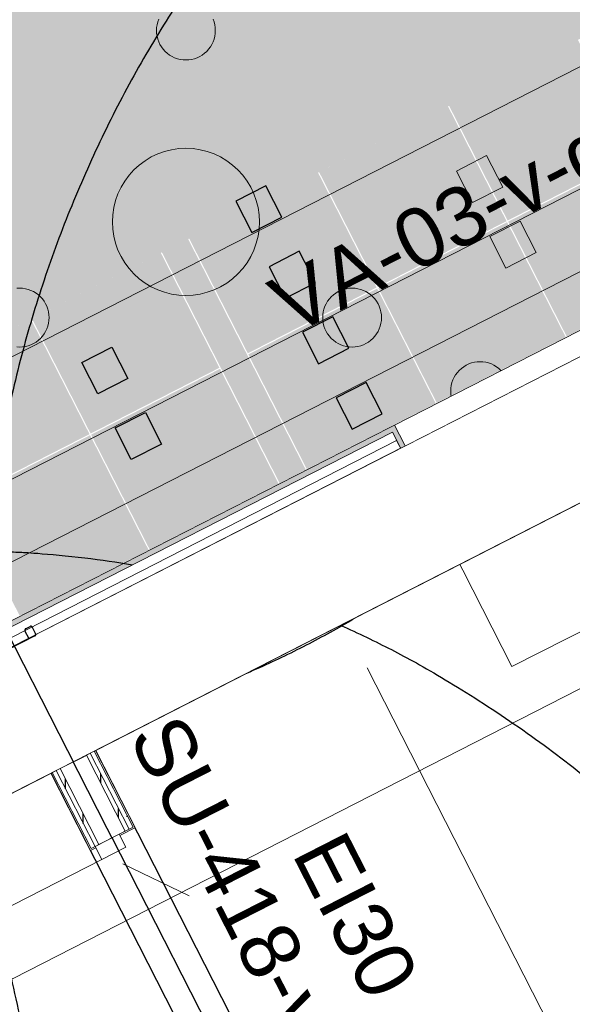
# Model space of a CAD drawing. Header units: metres. Extents: x 538891 to 1080079, y 6588829 to 13178720.
# Tile 688 of 1056: x 539897.18 to 539899.06, y 6589222.91 to 6589226.26. Entities that reach past the tile are written whole.
import ezdxf

# ---------------------------------------------------------------- set-up
doc = ezdxf.new("R2010")
doc.units = ezdxf.units.M
doc.header["$LTSCALE"] = 0.4
for name, pattern in [('DASHED', [52.916667, 26.458333, -26.458333]), ('Dot & Dashed', [83.78472, 39.6875, -22.048611, 0, -22.048609]), ('Hidden Line', [48.902778, 35.277778, -13.625]), ('KOLVIK', [3.125, 0.625, -2.5]), ('Triple Dashed', [92.604163, 66.145831, -26.458332])]:
    doc.linetypes.add(name, pattern=pattern)
for name, color, linetype in [('AR', 7, 'Continuous'), ('DENDRO', 7, 'Continuous'), ('GEO', 7, 'Continuous'), ('KINO_GRID', 7, 'Continuous'), ('KINO_PINNAKATTED 2', 7, 'Continuous')]:
    doc.layers.add(name, color=color, linetype=linetype)
doc.styles.add('Arial', font='arial.ttf')
pattern_1 = [(0, (0, 0), (0, 0.075), [1e-05, -0.07499])]
pattern_2 = [(90, (0, 0), (-0.06, 0), [])]

# ---------------------------------------------------------------- blocks, each defined once
blk = doc.blocks.new('VQSA')
at = {"color": 7, "linetype": 'Continuous', "lineweight": 9, "flags": 128}
for points in [[(0.1848, 1.3765), (0.1914, 1.3581), (0.1962, 1.339), (0.199, 1.3196), (0.2, 1.3), (0.199, 1.2804), (0.1962, 1.261), (0.1914, 1.2419), (0.1848, 1.2235), (0.1764, 1.2057), (0.1663, 1.1889), (0.1546, 1.1731), (0.1414, 1.1586), (0.1269, 1.1454), (0.1111, 1.1337), (0.0943, 1.1236), (0.0765, 1.1152), (0.0581, 1.1086), (0.039, 1.1038), (0.0196, 1.101), (0, 1.1), (-0.0196, 1.101), (-0.039, 1.1038), (-0.0581, 1.1086), (-0.0765, 1.1152), (-0.0943, 1.1236), (-0.1111, 1.1337), (-0.1269, 1.1454), (-0.1414, 1.1586), (-0.1546, 1.1731), (-0.1663, 1.1889), (-0.1764, 1.2057), (-0.1848, 1.2235), (-0.1914, 1.2419), (-0.1962, 1.261), (-0.199, 1.2804), (-0.2, 1.3), (-0.199, 1.3196), (-0.1962, 1.339), (-0.1914, 1.3581), (-0.1848, 1.3765)], [(-1.1496, -0.451), (-1.13, -0.45), (-1.1104, -0.451), (-1.091, -0.4538), (-1.0719, -0.4586), (-1.0535, -0.4652), (-1.0357, -0.4736), (-1.0189, -0.4837), (-1.0031, -0.4954), (-0.9886, -0.5086), (-0.9754, -0.5231), (-0.9637, -0.5389), (-0.9536, -0.5557), (-0.9452, -0.5735), (-0.9386, -0.5919), (-0.9338, -0.611), (-0.931, -0.6304), (-0.93, -0.65), (-0.931, -0.6696), (-0.9338, -0.689), (-0.9386, -0.7081), (-0.9452, -0.7265), (-0.9536, -0.7443), (-0.9637, -0.7611), (-0.9754, -0.7769), (-0.9886, -0.7914), (-1.0031, -0.8046), (-1.0189, -0.8163), (-1.0357, -0.8264), (-1.0535, -0.8348), (-1.0719, -0.8414), (-1.091, -0.8462), (-1.1104, -0.849), (-1.13, -0.85), (-1.1496, -0.849)]]:
    blk.add_lwpolyline(points, dxfattribs=at)
for points in [[(0.5, 0), (0.4976, -0.049), (0.4904, -0.0975), (0.4785, -0.1451), (0.4619, -0.1913), (0.441, -0.2357), (0.4157, -0.2778), (0.3865, -0.3172), (0.3536, -0.3536), (0.3172, -0.3865), (0.2778, -0.4157), (0.2357, -0.441), (0.1913, -0.4619), (0.1451, -0.4785), (0.0975, -0.4904), (0.049, -0.4976), (0, -0.5), (-0.049, -0.4976), (-0.0975, -0.4904), (-0.1451, -0.4785), (-0.1913, -0.4619), (-0.2357, -0.441), (-0.2778, -0.4157), (-0.3172, -0.3865), (-0.3536, -0.3536), (-0.3865, -0.3172), (-0.4157, -0.2778), (-0.441, -0.2357), (-0.4619, -0.1913), (-0.4785, -0.1451), (-0.4904, -0.0975), (-0.4976, -0.049), (-0.5, 0), (-0.4976, 0.049), (-0.4904, 0.0975), (-0.4785, 0.1451), (-0.4619, 0.1913), (-0.441, 0.2357), (-0.4157, 0.2778), (-0.3865, 0.3172), (-0.3536, 0.3536), (-0.3172, 0.3865), (-0.2778, 0.4157), (-0.2357, 0.441), (-0.1913, 0.4619), (-0.1451, 0.4785), (-0.0975, 0.4904), (-0.049, 0.4976), (0, 0.5), (0.049, 0.4976), (0.0975, 0.4904), (0.1451, 0.4785), (0.1913, 0.4619), (0.2357, 0.441), (0.2778, 0.4157), (0.3172, 0.3865), (0.3536, 0.3536), (0.3865, 0.3172), (0.4157, 0.2778), (0.441, 0.2357), (0.4619, 0.1913), (0.4785, 0.1451), (0.4904, 0.0975), (0.4976, 0.049)], [(1.33, -0.65), (1.329, -0.6696), (1.3262, -0.689), (1.3214, -0.7081), (1.3148, -0.7265), (1.3064, -0.7443), (1.2963, -0.7611), (1.2846, -0.7769), (1.2714, -0.7914), (1.2569, -0.8046), (1.2411, -0.8163), (1.2243, -0.8264), (1.2065, -0.8348), (1.1881, -0.8414), (1.169, -0.8462), (1.1496, -0.849), (1.13, -0.85), (1.1104, -0.849), (1.091, -0.8462), (1.0719, -0.8414), (1.0535, -0.8348), (1.0357, -0.8264), (1.0189, -0.8163), (1.0031, -0.8046), (0.9886, -0.7914), (0.9754, -0.7769), (0.9637, -0.7611), (0.9536, -0.7443), (0.9452, -0.7265), (0.9386, -0.7081), (0.9338, -0.689), (0.931, -0.6696), (0.93, -0.65), (0.931, -0.6304), (0.9338, -0.611), (0.9386, -0.5919), (0.9452, -0.5735), (0.9536, -0.5557), (0.9637, -0.5389), (0.9754, -0.5231), (0.9886, -0.5086), (1.0031, -0.4954), (1.0189, -0.4837), (1.0357, -0.4736), (1.0535, -0.4652), (1.0719, -0.4586), (1.091, -0.4538), (1.1104, -0.451), (1.13, -0.45), (1.1496, -0.451), (1.169, -0.4538), (1.1881, -0.4586), (1.2065, -0.4652), (1.2243, -0.4736), (1.2411, -0.4837), (1.2569, -0.4954), (1.2714, -0.5086), (1.2846, -0.5231), (1.2963, -0.5389), (1.3064, -0.5557), (1.3148, -0.5735), (1.3214, -0.5919), (1.3262, -0.611), (1.329, -0.6304)], [(2.2, -1.15), (2.199, -1.1696), (2.1962, -1.189), (2.1914, -1.2081), (2.1848, -1.2265), (2.1764, -1.2443), (2.1663, -1.2611), (2.1546, -1.2769), (2.1414, -1.2914), (2.1269, -1.3046), (2.1111, -1.3163), (2.0943, -1.3264), (2.0765, -1.3348), (2.0581, -1.3414), (2.039, -1.3462), (2.0196, -1.349), (2, -1.35), (1.9804, -1.349), (1.961, -1.3462), (1.9419, -1.3414), (1.9235, -1.3348), (1.9057, -1.3264), (1.8889, -1.3163), (1.8731, -1.3046), (1.8586, -1.2914), (1.8454, -1.2769), (1.8337, -1.2611), (1.8236, -1.2443), (1.8152, -1.2265), (1.8086, -1.2081), (1.8038, -1.189), (1.801, -1.1696), (1.8, -1.15), (1.801, -1.1304), (1.8038, -1.111), (1.8086, -1.0919), (1.8152, -1.0735), (1.8236, -1.0557), (1.8337, -1.0389), (1.8454, -1.0231), (1.8586, -1.0086), (1.8731, -0.9954), (1.8889, -0.9837), (1.9057, -0.9736), (1.9235, -0.9652), (1.9419, -0.9586), (1.961, -0.9538), (1.9804, -0.951), (2, -0.95), (2.0196, -0.951), (2.039, -0.9538), (2.0581, -0.9586), (2.0765, -0.9652), (2.0943, -0.9736), (2.1111, -0.9837), (2.1269, -0.9954), (2.1414, -1.0086), (2.1546, -1.0231), (2.1663, -1.0389), (2.1764, -1.0557), (2.1848, -1.0735), (2.1914, -1.0919), (2.1962, -1.111), (2.199, -1.1304)]]:
    blk.add_lwpolyline(points, close=True, dxfattribs=at)

msp = doc.modelspace()

# ---------------------------------------------------------------- hatches: boundary and pattern name
at = {"layer": 'KINO_PINNAKATTED 2', "linetype": 'Continuous', "lineweight": 0, "true_color": 0xdbccc4}
h = msp.add_hatch(color=254, dxfattribs=at)
h.paths.add_polyline_path([(539891.2993, 6589222.2148), (539890.4827, 6589223.8146), (539893.756, 6589225.4854), (539894.5726, 6589223.8855), (539900.852, 6589227.0905), (539897.435, 6589233.7851), (539894.3399, 6589232.2053), (539895.6855, 6589229.5689), (539892.4122, 6589227.8982), (539893.0168, 6589226.7136), (539886.7374, 6589223.5086), (539886.1328, 6589224.6932), (539879.7644, 6589221.4427), (539878.3297, 6589224.0337), (539875.2345, 6589222.4539), (539876.5802, 6589219.8175), (539860.659, 6589211.6913), (539874.2636, 6589185.0367), (539877.131, 6589186.5002), (539876.5066, 6589187.7237), (539892.6554, 6589195.9661), (539891.3314, 6589198.5601), (539896.5717, 6589201.2347), (539892.7166, 6589208.7877), (539890.6606, 6589207.7383), (539888.665, 6589211.648), (539890.7209, 6589212.6978), (539886.9868, 6589220.0137)])
h.paths.add_polyline_path([(539874.8061, 6589191.6182), (539887.632, 6589198.1646), (539881.1308, 6589210.9017), (539879.8309, 6589213.4492), (539883.0148, 6589215.0743), (539882.3193, 6589216.4371), (539872.7666, 6589211.5614), (539871.4664, 6589214.1087), (539865.0089, 6589210.8128)])

# ---------------------------------------------------------------- linework, layer by layer
at = {"layer": 'AR', "color": 7, "linetype": 'Continuous', "lineweight": 9}
msp.add_line((539897.463, 6589223.4027), (539896.8395, 6589223.0845), dxfattribs=at)
at = {"layer": 'AR', "color": 250, "linetype": 'Continuous', "lineweight": 9, "true_color": 0x333333, "flags": 128}
msp.add_lwpolyline([(539893.5949, 6589194.9504), (539899.8386, 6589198.1372), (539891.2747, 6589214.9149), (539896.4144, 6589217.5383), (539894.0855, 6589222.1013), (539894.4239, 6589222.274), (539910.3228, 6589230.3888)], dxfattribs=at)
msp.add_lwpolyline([(539893.5949, 6589194.9504), (539899.8386, 6589198.1372), (539891.2747, 6589214.9149), (539896.4144, 6589217.5383), (539894.0855, 6589222.1013), (539894.4239, 6589222.274), (539910.3228, 6589230.3888)], dxfattribs=at)
msp.add_lwpolyline([(539893.5949, 6589194.9504), (539899.8386, 6589198.1372), (539891.2747, 6589214.9149), (539896.4144, 6589217.5383), (539894.0855, 6589222.1013), (539894.4239, 6589222.274), (539910.3228, 6589230.3888)], dxfattribs=at)
msp.add_lwpolyline([(539893.5949, 6589194.9504), (539899.8386, 6589198.1372), (539891.2747, 6589214.9149), (539896.4144, 6589217.5383), (539894.0855, 6589222.1013), (539894.4239, 6589222.274), (539910.3228, 6589230.3888)], dxfattribs=at)
msp.add_lwpolyline([(539893.5949, 6589194.9504), (539899.8386, 6589198.1372), (539891.2747, 6589214.9149), (539896.4144, 6589217.5383), (539894.0855, 6589222.1013), (539894.4239, 6589222.274), (539910.3228, 6589230.3888)], dxfattribs=at)
msp.add_lwpolyline([(539893.5949, 6589194.9504), (539899.8386, 6589198.1372), (539891.2747, 6589214.9149), (539896.4144, 6589217.5383), (539894.0855, 6589222.1013), (539894.4239, 6589222.274), (539910.3228, 6589230.3888)], dxfattribs=at)
at = {"layer": 'AR', "color": 253, "linetype": 'Continuous', "lineweight": 25, "true_color": 0xa3b799, "flags": 128}
msp.add_lwpolyline([(539908.1046, 6589229.216), (539900.5314, 6589225.3506), (539900.9313, 6589224.567), (539900.7932, 6589224.4965), (539900.3933, 6589225.2801), (539897.442, 6589223.7738), (539898.8968, 6589220.9236), (539900.8062, 6589217.1827), (539903.3089, 6589218.4601), (539902.7108, 6589219.6319), (539902.8488, 6589219.7024), (539903.0285, 6589219.3504), (539903.9905, 6589219.8413), (539904.4086, 6589219.022), (539904.2706, 6589218.9516), (539903.9207, 6589219.6371), (539903.0968, 6589219.2166), (539903.447, 6589218.5305), (539904.7609, 6589219.2012), (539911.4465, 6589222.6135), (539911.4687, 6589222.6249), (539910.6351, 6589224.2581), (539912.6614, 6589225.2924), (539910.9966, 6589228.5407)], dxfattribs=at)
at = {"layer": 'AR', "color": 7, "linetype": 'Continuous', "lineweight": 9, "flags": 128}
msp.add_lwpolyline([(539908.1046, 6589229.216), (539900.5314, 6589225.3506), (539900.9313, 6589224.567), (539900.7932, 6589224.4965), (539900.3933, 6589225.2801), (539897.442, 6589223.7738), (539898.8968, 6589220.9236), (539900.8062, 6589217.1827), (539903.3089, 6589218.4601), (539902.7108, 6589219.6319), (539902.8488, 6589219.7024), (539903.0285, 6589219.3504), (539903.9905, 6589219.8413), (539904.4086, 6589219.022), (539904.2706, 6589218.9516), (539903.9207, 6589219.6371), (539903.0968, 6589219.2166), (539903.447, 6589218.5305), (539904.7609, 6589219.2012), (539911.4465, 6589222.6135), (539911.4687, 6589222.6249), (539910.6351, 6589224.2581), (539912.6614, 6589225.2924), (539910.9966, 6589228.5407)], dxfattribs=at)
at = {"layer": 'AR', "color": 7, "linetype": 'Hidden Line', "lineweight": 9, "flags": 128}
msp.add_lwpolyline([(539900.0242, 6589224.6538), (539899.8242, 6589225.0458), (539898.6574, 6589224.4502), (539898.8574, 6589224.0583)], close=True, dxfattribs=at)
msp.add_lwpolyline([(539900.0242, 6589224.6538), (539899.8242, 6589225.0458), (539898.6574, 6589224.4502), (539898.8574, 6589224.0583)], close=True, dxfattribs=at)
at = {"layer": 'AR', "color": 253, "linetype": 'Continuous', "lineweight": 25, "true_color": 0xa3b799, "flags": 128}
msp.add_lwpolyline([(539897.2906, 6589223.6965), (539894.5932, 6589222.3197), (539896.0616, 6589219.4428), (539898.759, 6589220.8196)], close=True, dxfattribs=at)
at = {"layer": 'AR', "color": 7, "linetype": 'Continuous', "lineweight": 9, "flags": 128}
msp.add_lwpolyline([(539897.2906, 6589223.6965), (539894.5932, 6589222.3197), (539896.0616, 6589219.4428), (539898.759, 6589220.8196)], close=True, dxfattribs=at)
at = {"layer": 'AR', "color": 7, "linetype": 'Continuous', "lineweight": 9}
msp.add_arc((539897.463, 6589223.4027), 0.7, 207.0398, 297.0398, dxfattribs=at)
at = {"layer": 'DENDRO', "color": 25, "linetype": 'Continuous', "lineweight": 25, "true_color": 0x995f4c}
msp.add_open_spline([(539891.3712, 6589226.0661), (539891.3705, 6589226.0484), (539891.3698, 6589226.0307), (539891.3635, 6589225.7003), (539891.7095, 6589224.97), (539892.4179, 6589224.3943), (539893.0675, 6589224.0443), (539894.0924, 6589223.6915), (539895.3068, 6589223.5573), (539896.2815, 6589223.5892), (539897.1782, 6589223.7506), (539898.3153, 6589224.1561), (539899.1434, 6589224.875), (539899.3997, 6589225.4682), (539899.4534, 6589225.9633), (539899.2697, 6589226.4804), (539899.0261, 6589226.8538), (539898.4417, 6589227.4428), (539897.1486, 6589228.0131), (539895.9779, 6589228.2286), (539894.9948, 6589228.2663), (539894.0496, 6589228.1672), (539892.7943, 6589227.8308), (539891.7972, 6589227.1281), (539891.3955, 6589226.4306), (539891.3725, 6589226.1015), (539891.3718, 6589226.0838), (539891.3712, 6589226.0661)], degree=2, knots=[0, 0, 0, 0.002425, 0.002425, 0.047659, 0.092892, 0.138126, 0.18336, 0.228594, 0.273828, 0.319062, 0.364296, 0.40953, 0.454764, 0.499998, 0.545232, 0.590466, 0.6357, 0.680933, 0.726167, 0.771401, 0.816635, 0.861869, 0.907103, 0.952337, 0.997571, 0.997571, 1, 1, 1], dxfattribs=at)
at = {"layer": 'DENDRO', "color": 30, "linetype": 'Continuous', "lineweight": 25, "true_color": 0xff7f00}
msp.add_open_spline([(539903.0423, 6589227.3064), (539904.0622, 6589226.6874), (539905.3501, 6589224.5994), (539905.5409, 6589222.2209), (539904.5836, 6589220.1893), (539902.7346, 6589219.0489), (539900.4894, 6589219.1053), (539898.4497, 6589220.3434), (539897.1618, 6589222.4314), (539896.971, 6589224.8099), (539897.9283, 6589226.8415), (539899.7773, 6589227.9819), (539902.0225, 6589227.9255), (539903.0423, 6589227.3064)], degree=2, dxfattribs=at)
at = {"layer": 'DENDRO', "color": 82, "linetype": 'Continuous', "lineweight": 25, "true_color": 0x33cc00}
msp.add_open_spline([(539896.6663, 6589224.4293), (539896.6395, 6589224.426), (539896.6126, 6589224.4226), (539896.1098, 6589224.3544), (539895.0521, 6589223.8198), (539894.3427, 6589222.9377), (539893.9903, 6589222.1836), (539893.8203, 6589221.3073), (539893.8766, 6589220.3868), (539894.1593, 6589219.5194), (539894.8775, 6589218.4187), (539896.1184, 6589217.7018), (539897.0745, 6589217.5717), (539897.5175, 6589217.6135), (539897.9589, 6589217.6797), (539898.86, 6589218.0382), (539899.617, 6589218.7907), (539900.036, 6589219.4652), (539900.3047, 6589220.2878), (539900.3646, 6589221.1982), (539900.192, 6589222.1043), (539899.5971, 6589223.3263), (539898.3712, 6589224.2299), (539897.2232, 6589224.489), (539896.72, 6589224.436), (539896.6932, 6589224.4327), (539896.6663, 6589224.4293)], degree=2, knots=[0, 0, 0, 0.002527, 0.002527, 0.049905, 0.097283, 0.144661, 0.192039, 0.239417, 0.286795, 0.334173, 0.381551, 0.428929, 0.476307, 0.523685, 0.571064, 0.618442, 0.66582, 0.713198, 0.760576, 0.807954, 0.855332, 0.90271, 0.950088, 0.997466, 0.997466, 1, 1, 1], dxfattribs=at)
at = {"layer": 'GEO', "color": 252, "linetype": 'KOLVIK', "lineweight": 9, "true_color": 0x888888, "flags": 128}
msp.add_lwpolyline([(539889.6351, 6589221.9276), (539890.4049, 6589222.3926), (539891.506, 6589223.436), (539894.3309, 6589224.3315), (539896.324, 6589223.974), (539899.0878, 6589222.6374), (539902.66, 6589222.451), (539903.738, 6589225.728), (539903.4058, 6589229.4684), (539903.153, 6589231.239), (539902.2118, 6589232.1447), (539899.0264, 6589232.5656)], dxfattribs=at)
at = {"layer": 'KINO_GRID', "color": 254, "linetype": 'Continuous', "true_color": 0xe6e6e6}
for points in [[(539898.0678, 6589224.6814), (539898.1568, 6589224.7269), (539894.2508, 6589232.1598), (539894.3399, 6589232.2053)], [(539897.5903, 6589225.8369), (539897.6358, 6589225.7478), (539900.6854, 6589227.4167), (539900.7309, 6589227.3276)], [(539894.4061, 6589224.2117), (539894.4515, 6589224.1226), (539897.5012, 6589225.7914), (539897.5467, 6589225.7024)]]:
    msp.add_solid(points, dxfattribs=at)
at = {"layer": 'KINO_PINNAKATTED 2', "color": 9, "linetype": 'Continuous', "true_color": 0xd9c4ab}
msp.add_solid([(539875.2348, 6589222.454), (539874.6299, 6589223.6385), (539897.435, 6589233.7851), (539896.8304, 6589234.9697)], dxfattribs=at)
at = {"layer": 'KINO_PINNAKATTED 2', "color": 254, "linetype": 'Continuous', "true_color": 0xd4dae2}
for points in [[(539898.8428, 6589225.5733), (539899.2809, 6589225.7969), (539898.6437, 6589225.9634), (539899.0817, 6589226.187)], [(539898.4011, 6589225.3478), (539898.8392, 6589225.5714), (539898.202, 6589225.7379), (539898.6401, 6589225.9616)], [(539899.0437, 6589225.1796), (539899.4818, 6589225.4032), (539898.8446, 6589225.5697), (539899.2827, 6589225.7933)], [(539897.9595, 6589225.1224), (539898.3975, 6589225.346), (539897.7603, 6589225.5125), (539898.1984, 6589225.7361)], [(539898.602, 6589224.9541), (539899.0401, 6589225.1778), (539898.4029, 6589225.3443), (539898.841, 6589225.5679)], [(539897.4252, 6589224.8497), (539897.8633, 6589225.0733), (539897.2261, 6589225.2398), (539897.6641, 6589225.4634)], [(539898.1604, 6589224.7287), (539898.5985, 6589224.9523), (539897.9613, 6589225.1188), (539898.3994, 6589225.3424)], [(539896.9835, 6589224.6243), (539897.4216, 6589224.8479), (539896.7844, 6589225.0144), (539897.2225, 6589225.238)], [(539897.6261, 6589224.456), (539898.0642, 6589224.6796), (539897.427, 6589224.8461), (539897.8651, 6589225.0697)], [(539897.1844, 6589224.2306), (539897.6225, 6589224.4542), (539896.9853, 6589224.6207), (539897.4234, 6589224.8443)]]:
    msp.add_solid(points, dxfattribs=at)

# ---------------------------------------------------------------- block references
at = {"layer": 'GEO', "color": 8, "true_color": 0x7d7d7d, "xscale": 0.5, "yscale": 0.5, "zscale": 0.5}
msp.add_blockref('VQSA', (539897.7492, 6589225.5689), dxfattribs=at)

# ---------------------------------------------------------------- texts
at = {"layer": 'AR', "color": 1, "true_color": 0xff0000, "insert": (539898.2858, 6589223.5146), "char_height": 0.2, "attachment_point": 1, "rotation": 297.0398, "line_spacing_factor": 1.004016, "style": 'Arial'}
msp.add_mtext('EI30', dxfattribs=at)

# ---------------------------------------------------------------- next in the draw order: wipeouts: each hides what was drawn before it
at = {"color": 255, "linetype": 'Continuous', "lineweight": 5}
msp.add_wipeout([(539897.4242, 6589223.7647), (539897.4376, 6589223.7715), (539897.433, 6589223.7804), (539897.4197, 6589223.7736)], dxfattribs=at).dxf.layer = 'AR'

# ---------------------------------------------------------------- next in the draw order: hatches: boundary and pattern name
at = {"layer": 'AR', "linetype": 'Continuous', "lineweight": 25, "true_color": 0x848484}
h = msp.add_hatch(dxfattribs=at)
h.set_pattern_fill('GYPSUM_0001', color=252, style=0, pattern_type=2)
h.set_pattern_definition(pattern_1)
h.paths.add_polyline_path([(539897.4242, 6589223.7647), (539897.4376, 6589223.7715), (539897.433, 6589223.7804), (539897.4197, 6589223.7736)])

# ---------------------------------------------------------------- next in the draw order: wipeouts: each hides what was drawn before it
at = {"color": 255, "linetype": 'Continuous', "lineweight": 5}
msp.add_wipeout([(539897.4109, 6589223.7579), (539897.4242, 6589223.7647), (539897.4197, 6589223.7736), (539897.4063, 6589223.7668)], dxfattribs=at).dxf.layer = 'AR'

# ---------------------------------------------------------------- next in the draw order: hatches: boundary and pattern name
at = {"layer": 'AR', "linetype": 'Continuous', "lineweight": 25, "true_color": 0x848484}
h = msp.add_hatch(dxfattribs=at)
h.set_pattern_fill('PLYWOOD_0001', color=252, style=0, pattern_type=2)
h.set_pattern_definition(pattern_2)
h.paths.add_polyline_path([(539897.4109, 6589223.7579), (539897.4242, 6589223.7647), (539897.4197, 6589223.7736), (539897.4063, 6589223.7668)])

# ---------------------------------------------------------------- next in the draw order: wipeouts: each hides what was drawn before it
at = {"color": 255, "linetype": 'Continuous', "lineweight": 5}
msp.add_wipeout([(539897.3218, 6589223.7124), (539897.4109, 6589223.7579), (539897.4063, 6589223.7668), (539897.3172, 6589223.7213)], dxfattribs=at).dxf.layer = 'AR'

# ---------------------------------------------------------------- next in the draw order: wipeouts: each hides what was drawn before it
msp.add_wipeout([(539897.3084, 6589223.7056), (539897.3218, 6589223.7124), (539897.3172, 6589223.7213), (539897.3039, 6589223.7145)], dxfattribs=at).dxf.layer = 'AR'

# ---------------------------------------------------------------- next in the draw order: hatches: boundary and pattern name
at = {"layer": 'AR', "linetype": 'Continuous', "lineweight": 25, "true_color": 0x848484}
h = msp.add_hatch(dxfattribs=at)
h.set_pattern_fill('PLYWOOD_0001', color=252, style=0, pattern_type=2)
h.set_pattern_definition(pattern_2)
h.paths.add_polyline_path([(539897.3084, 6589223.7056), (539897.3218, 6589223.7124), (539897.3172, 6589223.7213), (539897.3039, 6589223.7145)])

# ---------------------------------------------------------------- next in the draw order: wipeouts: each hides what was drawn before it
at = {"color": 255, "linetype": 'Continuous', "lineweight": 5}
msp.add_wipeout([(539897.2951, 6589223.6988), (539897.3084, 6589223.7056), (539897.3039, 6589223.7145), (539897.2905, 6589223.7077)], dxfattribs=at).dxf.layer = 'AR'

# ---------------------------------------------------------------- next in the draw order: hatches: boundary and pattern name
at = {"layer": 'AR', "linetype": 'Continuous', "lineweight": 25, "true_color": 0x848484}
h = msp.add_hatch(dxfattribs=at)
h.set_pattern_fill('GYPSUM_0001', color=252, style=0, pattern_type=2)
h.set_pattern_definition(pattern_1)
h.paths.add_polyline_path([(539897.2951, 6589223.6988), (539897.3084, 6589223.7056), (539897.3039, 6589223.7145), (539897.2905, 6589223.7077)])

# ---------------------------------------------------------------- next in the draw order: wipeouts: each hides what was drawn before it
at = {"color": 255, "linetype": 'Continuous', "lineweight": 5}
msp.add_wipeout([(539897.4225, 6589223.4382), (539897.4269, 6589223.4405), (539897.2951, 6589223.6988), (539897.2906, 6589223.6965)], dxfattribs=at).dxf.layer = 'AR'

# ---------------------------------------------------------------- next in the draw order: wipeouts: each hides what was drawn before it
msp.add_wipeout([(539897.4403, 6589223.4473), (539897.3084, 6589223.7056), (539897.2951, 6589223.6988), (539897.4269, 6589223.4405)], dxfattribs=at).dxf.layer = 'AR'

# ---------------------------------------------------------------- next in the draw order: hatches: boundary and pattern name
at = {"layer": 'AR', "linetype": 'Continuous', "lineweight": 25, "true_color": 0x848484}
h = msp.add_hatch(dxfattribs=at)
h.set_pattern_fill('GYPSUM_0001', color=252, style=0, pattern_type=2)
h.set_pattern_definition(pattern_1)
h.paths.add_polyline_path([(539897.4403, 6589223.4473), (539897.3084, 6589223.7056), (539897.2951, 6589223.6988), (539897.4269, 6589223.4405)])

# ---------------------------------------------------------------- next in the draw order: wipeouts: each hides what was drawn before it
at = {"color": 255, "linetype": 'Continuous', "lineweight": 5}
msp.add_wipeout([(539897.4536, 6589223.4541), (539897.3218, 6589223.7124), (539897.3084, 6589223.7056), (539897.4403, 6589223.4473)], dxfattribs=at).dxf.layer = 'AR'

# ---------------------------------------------------------------- next in the draw order: hatches: boundary and pattern name
at = {"layer": 'AR', "linetype": 'Continuous', "lineweight": 25, "true_color": 0x848484}
h = msp.add_hatch(dxfattribs=at)
h.set_pattern_fill('PLYWOOD_0001', color=252, style=0, pattern_type=2)
h.set_pattern_definition(pattern_2)
h.paths.add_polyline_path([(539897.4536, 6589223.4541), (539897.3218, 6589223.7124), (539897.3084, 6589223.7056), (539897.4403, 6589223.4473)])

# ---------------------------------------------------------------- next in the draw order: linework, layer by layer
at = {"layer": 'AR', "color": 7, "linetype": 'Continuous', "lineweight": 9}
for p, q in [((539897.3039, 6589223.7145), (539897.2905, 6589223.7077)), ((539897.2905, 6589223.7077), (539897.2951, 6589223.6988))]:
    msp.add_line(p, q, dxfattribs=at)

# ---------------------------------------------------------------- next in the draw order: wipeouts: each hides what was drawn before it
at = {"color": 255, "linetype": 'Continuous', "lineweight": 5}
msp.add_wipeout([(539897.5739, 6589223.5155), (539897.442, 6589223.7738), (539897.4376, 6589223.7715), (539897.5694, 6589223.5132)], dxfattribs=at).dxf.layer = 'AR'

# ---------------------------------------------------------------- next in the draw order: wipeouts: each hides what was drawn before it
msp.add_wipeout([(539897.5694, 6589223.5132), (539897.4376, 6589223.7715), (539897.4242, 6589223.7647), (539897.5561, 6589223.5064)], dxfattribs=at).dxf.layer = 'AR'

# ---------------------------------------------------------------- next in the draw order: hatches: boundary and pattern name
at = {"layer": 'AR', "linetype": 'Continuous', "lineweight": 25, "true_color": 0x848484}
h = msp.add_hatch(dxfattribs=at)
h.set_pattern_fill('GYPSUM_0001', color=252, style=0, pattern_type=2)
h.set_pattern_definition(pattern_1)
h.paths.add_polyline_path([(539897.5694, 6589223.5132), (539897.4376, 6589223.7715), (539897.4242, 6589223.7647), (539897.5561, 6589223.5064)])

# ---------------------------------------------------------------- next in the draw order: wipeouts: each hides what was drawn before it
at = {"color": 255, "linetype": 'Continuous', "lineweight": 5}
msp.add_wipeout([(539897.4109, 6589223.7579), (539897.5427, 6589223.4996), (539897.5561, 6589223.5064), (539897.4242, 6589223.7647)], dxfattribs=at).dxf.layer = 'AR'

# ---------------------------------------------------------------- next in the draw order: hatches: boundary and pattern name
at = {"layer": 'AR', "linetype": 'Continuous', "lineweight": 25, "true_color": 0x848484}
h = msp.add_hatch(dxfattribs=at)
h.set_pattern_fill('PLYWOOD_0001', color=252, style=0, pattern_type=2)
h.set_pattern_definition(pattern_2)
h.paths.add_polyline_path([(539897.4109, 6589223.7579), (539897.5427, 6589223.4996), (539897.5561, 6589223.5064), (539897.4242, 6589223.7647)])

# ---------------------------------------------------------------- next in the draw order: wipeouts: each hides what was drawn before it
at = {"color": 255, "linetype": 'Continuous', "lineweight": 5}
msp.add_wipeout([(539897.4536, 6589223.4541), (539897.5222, 6589223.4891), (539897.5427, 6589223.4996), (539897.4109, 6589223.7579), (539897.3218, 6589223.7124)], dxfattribs=at).dxf.layer = 'AR'

# ---------------------------------------------------------------- next in the draw order: linework, layer by layer
at = {"layer": 'AR', "color": 7, "linetype": 'Continuous', "lineweight": 9}
for p, q in [((539897.433, 6589223.7804), (539897.4197, 6589223.7736)), ((539897.4376, 6589223.7715), (539897.433, 6589223.7804)), ((539897.4063, 6589223.7668), (539897.3172, 6589223.7213)), ((539897.4197, 6589223.7736), (539897.4063, 6589223.7668)), ((539897.4109, 6589223.7579), (539897.4063, 6589223.7668)), ((539897.4242, 6589223.7647), (539897.4197, 6589223.7736)), ((539897.3172, 6589223.7213), (539897.3039, 6589223.7145)), ((539897.3039, 6589223.7145), (539897.3084, 6589223.7056)), ((539897.3172, 6589223.7213), (539897.3218, 6589223.7124)), ((539897.463, 6589223.4027), (539897.5449, 6589223.4446))]:
    msp.add_line(p, q, dxfattribs=at)

# ---------------------------------------------------------------- next in the draw order: wipeouts: each hides what was drawn before it
at = {"color": 255, "linetype": 'Continuous', "lineweight": 5}
for points in [[(539897.5739, 6589223.5155), (539897.5694, 6589223.5132), (539897.5222, 6589223.4891), (539897.5245, 6589223.4846), (539897.5761, 6589223.511)], [(539897.4247, 6589223.4337), (539897.4425, 6589223.4428), (539897.4403, 6589223.4473), (539897.4269, 6589223.4405), (539897.4225, 6589223.4382)]]:
    msp.add_wipeout(points, dxfattribs=at).dxf.layer = 'AR'

# ---------------------------------------------------------------- next in the draw order: linework, layer by layer
at = {"layer": 'AR', "color": 7, "linetype": 'Continuous', "lineweight": 9}
for p, q in [((539897.5739, 6589223.5155), (539897.442, 6589223.7738)), ((539897.5427, 6589223.4996), (539897.4109, 6589223.7579)), ((539897.5561, 6589223.5064), (539897.4242, 6589223.7647)), ((539897.5694, 6589223.5132), (539897.4376, 6589223.7715)), ((539897.3218, 6589223.7124), (539897.4536, 6589223.4541)), ((539897.2906, 6589223.6965), (539897.4225, 6589223.4382)), ((539897.2951, 6589223.6988), (539897.4269, 6589223.4405)), ((539897.3084, 6589223.7056), (539897.4403, 6589223.4473)), ((539897.5694, 6589223.5132), (539897.5222, 6589223.4891)), ((539897.5245, 6589223.4846), (539897.5761, 6589223.511)), ((539897.5245, 6589223.4846), (539897.5761, 6589223.511)), ((539897.5739, 6589223.5155), (539897.5761, 6589223.511)), ((539897.5739, 6589223.5155), (539897.5761, 6589223.511)), ((539897.5222, 6589223.4891), (539897.4403, 6589223.4473)), ((539897.4536, 6589223.4541), (539897.5222, 6589223.4891)), ((539897.4536, 6589223.4541), (539897.5222, 6589223.4891)), ((539897.4536, 6589223.4541), (539897.5222, 6589223.4891)), ((539897.5222, 6589223.4891), (539897.5245, 6589223.4846)), ((539897.5449, 6589223.4446), (539897.5222, 6589223.4891)), ((539897.4425, 6589223.4428), (539897.4247, 6589223.4337)), ((539897.4425, 6589223.4428), (539897.4247, 6589223.4337)), ((539897.4269, 6589223.4405), (539897.4403, 6589223.4473)), ((539897.4403, 6589223.4473), (539897.4536, 6589223.4541)), ((539897.4403, 6589223.4473), (539897.4536, 6589223.4541)), ((539897.4403, 6589223.4473), (539897.4536, 6589223.4541)), ((539897.4403, 6589223.4473), (539897.4425, 6589223.4428)), ((539897.4403, 6589223.4473), (539897.463, 6589223.4027)), ((539897.4225, 6589223.4382), (539897.4247, 6589223.4337)), ((539897.4225, 6589223.4382), (539897.4247, 6589223.4337))]:
    msp.add_line(p, q, dxfattribs=at)
at = {"layer": 'AR', "color": 254, "linetype": 'Continuous', "true_color": 0xe8e8e8}
msp.add_solid([(539895.7967, 6589223.4998), (539898.451, 6589224.8546), (539895.7885, 6589223.5159), (539898.4428, 6589224.8706)], dxfattribs=at)

# ---------------------------------------------------------------- next in the draw order: texts
at = {"layer": 'AR', "color": 1, "true_color": 0xff0000, "insert": (539897.7298, 6589223.9126), "char_height": 0.2, "attachment_point": 1, "rotation": 297.0398, "line_spacing_factor": 1.004016, "style": 'Arial'}
msp.add_mtext('SU-418-v', dxfattribs=at)

# ---------------------------------------------------------------- next in the draw order: wipeouts: each hides what was drawn before it
at = {"color": 255, "linetype": 'Continuous', "lineweight": 5}
msp.add_wipeout([(539898.4655, 6589224.8261), (539898.451, 6589224.8546), (539895.7967, 6589223.4998), (539895.8113, 6589223.4713)], dxfattribs=at).dxf.layer = 'AR'

# ---------------------------------------------------------------- next in the draw order: wipeouts: each hides what was drawn before it
msp.add_wipeout([(539895.8113, 6589223.4713), (539895.8258, 6589223.4428), (539898.4801, 6589224.7976), (539898.4655, 6589224.8261)], dxfattribs=at).dxf.layer = 'AR'

# ---------------------------------------------------------------- next in the draw order: wipeouts: each hides what was drawn before it
msp.add_wipeout([(539898.4937, 6589224.7709), (539898.4801, 6589224.7976), (539895.8258, 6589223.4428), (539895.8394, 6589223.4161)], dxfattribs=at).dxf.layer = 'AR'

# ---------------------------------------------------------------- next in the draw order: wipeouts: each hides what was drawn before it
msp.add_wipeout([(539895.924, 6589223.2505), (539895.9304, 6589223.238), (539898.5846, 6589224.5927), (539898.5783, 6589224.6052), (539898.5292, 6589224.7014), (539898.4937, 6589224.7709), (539895.8394, 6589223.4161), (539895.8749, 6589223.3466)], dxfattribs=at).dxf.layer = 'AR'

# ---------------------------------------------------------------- next in the draw order: linework, layer by layer
at = {"layer": 'AR', "color": 7, "linetype": 'Continuous', "lineweight": 9}
msp.add_line((539897.4063, 6589223.7668), (539897.3172, 6589223.7213), dxfattribs=at)

# ---------------------------------------------------------------- next in the draw order: wipeouts: each hides what was drawn before it
at = {"color": 255, "linetype": 'Continuous', "lineweight": 5}
for points in [[(539897.442, 6589223.7738), (539898.6801, 6589224.4057), (539898.6755, 6589224.4146), (539897.4375, 6589223.7827)], [(539897.2906, 6589223.6965), (539897.2951, 6589223.6988), (539897.2905, 6589223.7077), (539897.2861, 6589223.7054)]]:
    msp.add_wipeout(points, dxfattribs=at).dxf.layer = 'AR'

# ---------------------------------------------------------------- next in the draw order: wipeouts: each hides what was drawn before it
for points in [[(539897.4376, 6589223.7715), (539897.442, 6589223.7738), (539897.4375, 6589223.7827), (539897.433, 6589223.7804)], [(539897.2906, 6589223.6965), (539897.2861, 6589223.7054), (539896.0213, 6589223.0598), (539896.0258, 6589223.0509)]]:
    msp.add_wipeout(points, dxfattribs=at).dxf.layer = 'AR'

# ---------------------------------------------------------------- next in the draw order: hatches: boundary and pattern name
at = {"layer": 'AR', "linetype": 'Continuous', "lineweight": 9, "true_color": 0x6a6a6a}
h = msp.add_hatch(dxfattribs=at)
h.set_pattern_fill('STRUCTURAL_CONCRETE_0001', color=251, style=0, pattern_type=2)
h.set_pattern_definition([(90, (0, 0), (-0.6235383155, 0), [0.060000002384, -0.30000001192]), (90, (-0.3118, 0.18), (-0.6235383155, 0), [0.060000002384, -0.30000001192]), (150, (0, 0), (0.31176915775, 0.54000002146), [0.060000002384, -0.30000001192]), (150, (2e-17, 0.36), (0.31176915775, 0.54000002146), [0.060000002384, -0.30000001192]), (-150, (4e-18, 0.06), (-0.31176915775, 0.54000002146), [0.060000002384, -0.30000001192]), (-150, (3e-17, 0.42), (-0.31176915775, 0.54000002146), [0.060000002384, -0.30000001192]), (90, (-0.06, 4e-18), (-0.1200000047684, 0), [1e-05, -0.299990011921]), (90, (-0.06, 0.12001), (-0.1200000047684, 0), [1e-05, -0.299990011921]), (135, (-0.06, 0.06), (0.0848528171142, 0.0848528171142), [1e-05, -0.239990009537]), (135, (-0.12365, 0.12365), (0.0848528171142, 0.0848528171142), [1e-05, -0.239990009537])])
h.paths.add_polyline_path([(539895.9304, 6589223.238), (539896.0213, 6589223.0598), (539898.6755, 6589224.4146), (539898.5846, 6589224.5927)])

# ---------------------------------------------------------------- next in the draw order: linework, layer by layer
at = {"layer": 'AR', "color": 7, "linetype": 'Continuous', "lineweight": 9}
for p, q in [((539897.433, 6589223.7804), (539897.4197, 6589223.7736)), ((539897.4376, 6589223.7715), (539897.433, 6589223.7804)), ((539897.4197, 6589223.7736), (539897.4063, 6589223.7668)), ((539896.0213, 6589223.0598), (539897.2905, 6589223.7077)), ((539897.3039, 6589223.7145), (539897.2905, 6589223.7077)), ((539897.2905, 6589223.7077), (539897.2951, 6589223.6988)), ((539897.3172, 6589223.7213), (539897.3039, 6589223.7145)), ((539896.0258, 6589223.0509), (539897.2906, 6589223.6965))]:
    msp.add_line(p, q, dxfattribs=at)
at = {"layer": 'AR', "color": 252, "linetype": 'Continuous', "true_color": 0x848484}
msp.add_solid([(539895.9304, 6589223.238), (539896.0213, 6589223.0598), (539898.5846, 6589224.5927), (539898.6755, 6589224.4146)], dxfattribs=at)

# ---------------------------------------------------------------- next in the draw order: wipeouts: each hides what was drawn before it
at = {"color": 255, "linetype": 'Continuous', "lineweight": 5}
msp.add_wipeout([(539898.4588, 6589224.8788), (539898.5452, 6589224.7096), (539898.5292, 6589224.7014), (539898.5783, 6589224.6052), (539898.5872, 6589224.6097), (539898.689, 6589224.4102), (539899.838, 6589224.9967), (539899.7362, 6589225.1962), (539899.7451, 6589225.2007), (539899.696, 6589225.2969), (539899.6799, 6589225.2887), (539899.5936, 6589225.458)], dxfattribs=at).dxf.layer = 'AR'

# ---------------------------------------------------------------- next in the draw order: hatches: boundary and pattern name
at = {"layer": 'AR', "linetype": 'Continuous', "lineweight": 0, "true_color": 0xe8e8e8}
msp.add_hatch(color=254, dxfattribs=at).paths.add_polyline_path([(539898.4428, 6589224.8706), (539898.451, 6589224.8546), (539898.5292, 6589224.7014), (539898.5452, 6589224.7096), (539898.4588, 6589224.8788)])

# ---------------------------------------------------------------- next in the draw order: linework, layer by layer
at = {"layer": 'AR', "color": 7, "linetype": 'Continuous', "lineweight": 9}
for p, q in [((539899.5936, 6589225.458), (539898.4588, 6589224.8788)), ((539898.4428, 6589224.8706), (539898.4588, 6589224.8788)), ((539898.4428, 6589224.8706), (539898.4588, 6589224.8788)), ((539898.5452, 6589224.7096), (539898.4588, 6589224.8788)), ((539898.4428, 6589224.8706), (539895.7885, 6589223.5159)), ((539898.451, 6589224.8546), (539895.7967, 6589223.4998)), ((539898.451, 6589224.8546), (539898.5292, 6589224.7014)), ((539898.4655, 6589224.8261), (539895.8113, 6589223.4713)), ((539898.4801, 6589224.7976), (539895.8258, 6589223.4428)), ((539898.4937, 6589224.7709), (539895.8394, 6589223.4161)), ((539898.5292, 6589224.7014), (539898.5452, 6589224.7096))]:
    msp.add_line(p, q, dxfattribs=at)

# ---------------------------------------------------------------- next in the draw order: wipeouts: each hides what was drawn before it
at = {"color": 255, "linetype": 'Continuous', "lineweight": 5}
msp.add_wipeout([(539898.689, 6589224.4102), (539898.5872, 6589224.6097), (539898.5783, 6589224.6052), (539898.6755, 6589224.4146), (539898.6801, 6589224.4057)], dxfattribs=at).dxf.layer = 'AR'

# ---------------------------------------------------------------- next in the draw order: linework, layer by layer
at = {"layer": 'AR', "color": 7, "linetype": 'Continuous', "lineweight": 9}
for p, q in [((539899.838, 6589224.9967), (539898.689, 6589224.4102)), ((539898.5292, 6589224.7014), (539898.5783, 6589224.6052)), ((539898.5846, 6589224.5927), (539895.9304, 6589223.238)), ((539898.5783, 6589224.6052), (539898.5872, 6589224.6097)), ((539898.6755, 6589224.4146), (539898.5783, 6589224.6052)), ((539898.5872, 6589224.6097), (539898.689, 6589224.4102)), ((539897.433, 6589223.7804), (539898.6755, 6589224.4146)), ((539898.6801, 6589224.4057), (539898.689, 6589224.4102)), ((539898.6801, 6589224.4057), (539898.689, 6589224.4102)), ((539897.442, 6589223.7738), (539898.6801, 6589224.4057))]:
    msp.add_line(p, q, dxfattribs=at)

# ---------------------------------------------------------------- next in the draw order: wipeouts: each hides what was drawn before it
at = {"color": 255, "linetype": 'Continuous', "lineweight": 5}
msp.add_wipeout([(539898.5292, 6589224.7014), (539898.5783, 6589224.6052), (539898.6807, 6589224.6575), (539898.6316, 6589224.7537)], dxfattribs=at).dxf.layer = 'AR'

# ---------------------------------------------------------------- next in the draw order: linework, layer by layer
at = {"layer": 'AR', "color": 7, "linetype": 'Continuous', "lineweight": 9}
for p, q in [((539898.5452, 6589224.7096), (539898.4588, 6589224.8788)), ((539898.5292, 6589224.7014), (539898.5783, 6589224.6052)), ((539898.5292, 6589224.7014), (539898.5783, 6589224.6052)), ((539898.5872, 6589224.6097), (539898.689, 6589224.4102))]:
    msp.add_line(p, q, dxfattribs=at)

# ---------------------------------------------------------------- next in the draw order: wipeouts: each hides what was drawn before it
at = {"color": 255, "linetype": 'Continuous', "lineweight": 5}
msp.add_wipeout([(539899.6426, 6589225.1484), (539899.5935, 6589225.2446), (539898.6316, 6589224.7537), (539898.6807, 6589224.6575)], dxfattribs=at).dxf.layer = 'AR'

# ---------------------------------------------------------------- next in the draw order: linework, layer by layer
at = {"layer": 'AR', "color": 7, "linetype": 'Continuous', "lineweight": 9}
for p, q in [((539898.6316, 6589224.7537), (539899.5935, 6589225.2446)), ((539899.6426, 6589225.1484), (539898.6807, 6589224.6575)), ((539898.5292, 6589224.7014), (539898.6316, 6589224.7537)), ((539898.6316, 6589224.7537), (539898.6807, 6589224.6575)), ((539898.6807, 6589224.6575), (539898.5783, 6589224.6052)), ((539898.6807, 6589224.6575), (539899.7593, 6589224.6017))]:
    msp.add_line(p, q, dxfattribs=at)

# ---------------------------------------------------------------- next in the draw order: texts
at = {"layer": 'AR', "color": 7, "insert": (539898.0165, 6589225.3597), "char_height": 0.2, "attachment_point": 1, "rotation": 27.0398, "line_spacing_factor": 1.004016, "style": 'Arial'}
msp.add_mtext('VA-03-v-gb', dxfattribs=at)

# ---------------------------------------------------------------- next in the draw order: wipeouts: each hides what was drawn before it
at = {"color": 255, "linetype": 'Continuous', "lineweight": 5}
msp.add_wipeout([(539908.0358, 6589229.6782), (539893.3149, 6589222.1647), (539893.3195, 6589222.1557), (539908.0404, 6589229.6693)], dxfattribs=at).dxf.layer = 'AR'

# ---------------------------------------------------------------- next in the draw order: wipeouts: each hides what was drawn before it
msp.add_wipeout([(539908.0404, 6589229.6693), (539893.3195, 6589222.1557), (539893.3877, 6589222.0221), (539908.1086, 6589229.5357)], dxfattribs=at).dxf.layer = 'AR'

# ---------------------------------------------------------------- next in the draw order: wipeouts: each hides what was drawn before it
msp.add_wipeout([(539908.1086, 6589229.5357), (539893.3877, 6589222.0221), (539893.4195, 6589221.9598), (539908.1404, 6589229.4734)], dxfattribs=at).dxf.layer = 'AR'

# ---------------------------------------------------------------- next in the draw order: wipeouts: each hides what was drawn before it
msp.add_wipeout([(539908.1404, 6589229.4734), (539893.4195, 6589221.9598), (539893.4209, 6589221.9571), (539908.1418, 6589229.4707)], dxfattribs=at).dxf.layer = 'AR'

# ---------------------------------------------------------------- next in the draw order: wipeouts: each hides what was drawn before it
msp.add_wipeout([(539893.5163, 6589221.7701), (539908.2372, 6589229.2836), (539908.2327, 6589229.2926), (539893.5118, 6589221.779)], dxfattribs=at).dxf.layer = 'AR'

# ---------------------------------------------------------------- next in the draw order: wipeouts: each hides what was drawn before it
msp.add_wipeout([(539908.1418, 6589229.4707), (539893.4209, 6589221.9571), (539893.5118, 6589221.779), (539908.2327, 6589229.2926)], dxfattribs=at).dxf.layer = 'AR'

# ---------------------------------------------------------------- next in the draw order: linework, layer by layer
at = {"layer": 'AR', "color": 251, "linetype": 'Triple Dashed', "lineweight": 9, "true_color": 0x575757}
msp.add_line((539927.2335, 6589167.4947), (539886.3887, 6589247.5197), dxfattribs=at)
at = {"layer": 'AR', "color": 7, "linetype": 'Hidden Line', "lineweight": 9}
for p, q in [((539908.5724, 6589230.9367), (539887.1958, 6589220.0261)), ((539908.5724, 6589230.9367), (539887.1958, 6589220.0261)), ((539908.5724, 6589230.9367), (539887.1958, 6589220.0261)), ((539908.5724, 6589230.9367), (539887.1958, 6589220.0261)), ((539908.5724, 6589230.9367), (539887.1958, 6589220.0261)), ((539908.2673, 6589230.781), (539887.1958, 6589220.0261)), ((539909.0701, 6589230.7754), (539887.6935, 6589219.8647)), ((539909.0701, 6589230.7754), (539887.6935, 6589219.8647)), ((539909.0701, 6589230.7754), (539887.6935, 6589219.8647)), ((539909.0701, 6589230.7754), (539887.6935, 6589219.8647)), ((539909.0701, 6589230.7754), (539887.6935, 6589219.8647)), ((539908.4355, 6589230.4514), (539887.6935, 6589219.8647))]:
    msp.add_line(p, q, dxfattribs=at)
at = {"layer": 'AR', "color": 7, "linetype": 'Continuous', "lineweight": 9}
for p, q in [((539906.9958, 6589230.132), (539892.8784, 6589222.9265)), ((539907.2777, 6589229.5798), (539893.1602, 6589222.3742))]:
    msp.add_line(p, q, dxfattribs=at)
at = {"layer": 'AR', "color": 251, "linetype": 'Continuous', "lineweight": 9, "true_color": 0x6a6a6a}
for p, q in [((539908.0358, 6589229.6782), (539893.3149, 6589222.1647)), ((539893.5163, 6589221.7701), (539908.2372, 6589229.2836))]:
    msp.add_line(p, q, dxfattribs=at)
at = {"layer": 'AR', "color": 1, "linetype": 'DASHED', "lineweight": 25, "true_color": 0xff0000}
for p, q in [((539898.8709, 6589220.7876), (539896.2497, 6589225.9232)), ((539897.2162, 6589224.1525), (539897.2021, 6589224.1801)), ((539897.2043, 6589224.1869), (539897.2197, 6589224.1947)), ((539897.2265, 6589224.1925), (539897.2383, 6589224.1694)), ((539897.2361, 6589224.1627), (539897.1453, 6589224.1163))]:
    msp.add_line(p, q, dxfattribs=at)
at = {"layer": 'AR', "color": 7, "linetype": 'Dot & Dashed', "lineweight": 9}
msp.add_line((539899.3015, 6589224.0915), (539884.6399, 6589216.6082), dxfattribs=at)
at = {"layer": 'AR', "color": 7, "linetype": 'Hidden Line', "lineweight": 9, "flags": 128}
for points in [[(539898.7236, 6589225.6348), (539898.669, 6589225.7417), (539898.7715, 6589225.794), (539898.826, 6589225.6871)], [(539898.8372, 6589225.4121), (539898.7827, 6589225.519), (539898.8851, 6589225.5713), (539898.9397, 6589225.4644)]]:
    msp.add_lwpolyline(points, close=True, dxfattribs=at)
at = {"layer": 'AR', "color": 8, "linetype": 'Continuous', "lineweight": 25, "true_color": 0x808080, "flags": 128}
for points in [[(539897.9185, 6589225.6393), (539897.9731, 6589225.5324), (539898.0755, 6589225.5847), (539898.021, 6589225.6916)], [(539898.0322, 6589225.4166), (539898.0867, 6589225.3098), (539898.1892, 6589225.362), (539898.1346, 6589225.4689)], [(539898.1458, 6589225.194), (539898.2004, 6589225.0871), (539898.3028, 6589225.1394), (539898.2483, 6589225.2462)], [(539897.4499, 6589224.9847), (539897.3953, 6589225.0916), (539897.4978, 6589225.1439), (539897.5523, 6589225.037)], [(539898.2595, 6589224.9713), (539898.314, 6589224.8644), (539898.4165, 6589224.9167), (539898.3619, 6589225.0236)], [(539897.5635, 6589224.762), (539897.509, 6589224.8689), (539897.6114, 6589224.9212), (539897.666, 6589224.8143)]]:
    msp.add_lwpolyline(points, close=True, dxfattribs=at)
at = {"layer": 'AR', "color": 1, "linetype": 'DASHED', "lineweight": 25, "true_color": 0xff0000}
for centre, start, end in [((539897.2066, 6589224.1824), 117.0398, 207.0398), ((539897.222, 6589224.1903), 27.0398, 117.0398), ((539897.2338, 6589224.1671), 297.0398, 27.0398)]:
    msp.add_arc(centre, 0.005, start, end, dxfattribs=at)
at = {"layer": 'AR', "color": 9, "linetype": 'Continuous', "true_color": 0xc0c0c0}
for points in [[(539897.9185, 6589225.6393), (539897.9731, 6589225.5324), (539898.021, 6589225.6916), (539898.0755, 6589225.5847)], [(539898.0322, 6589225.4166), (539898.0867, 6589225.3098), (539898.1346, 6589225.4689), (539898.1892, 6589225.362)], [(539898.1458, 6589225.194), (539898.2004, 6589225.0871), (539898.2483, 6589225.2462), (539898.3028, 6589225.1394)], [(539897.4499, 6589224.9847), (539897.5523, 6589225.037), (539897.3953, 6589225.0916), (539897.4978, 6589225.1439)], [(539898.2595, 6589224.9713), (539898.314, 6589224.8644), (539898.3619, 6589225.0236), (539898.4165, 6589224.9167)], [(539897.5635, 6589224.762), (539897.666, 6589224.8143), (539897.509, 6589224.8689), (539897.6114, 6589224.9212)]]:
    msp.add_solid(points, dxfattribs=at)

doc.saveas('drawing.dxf')
